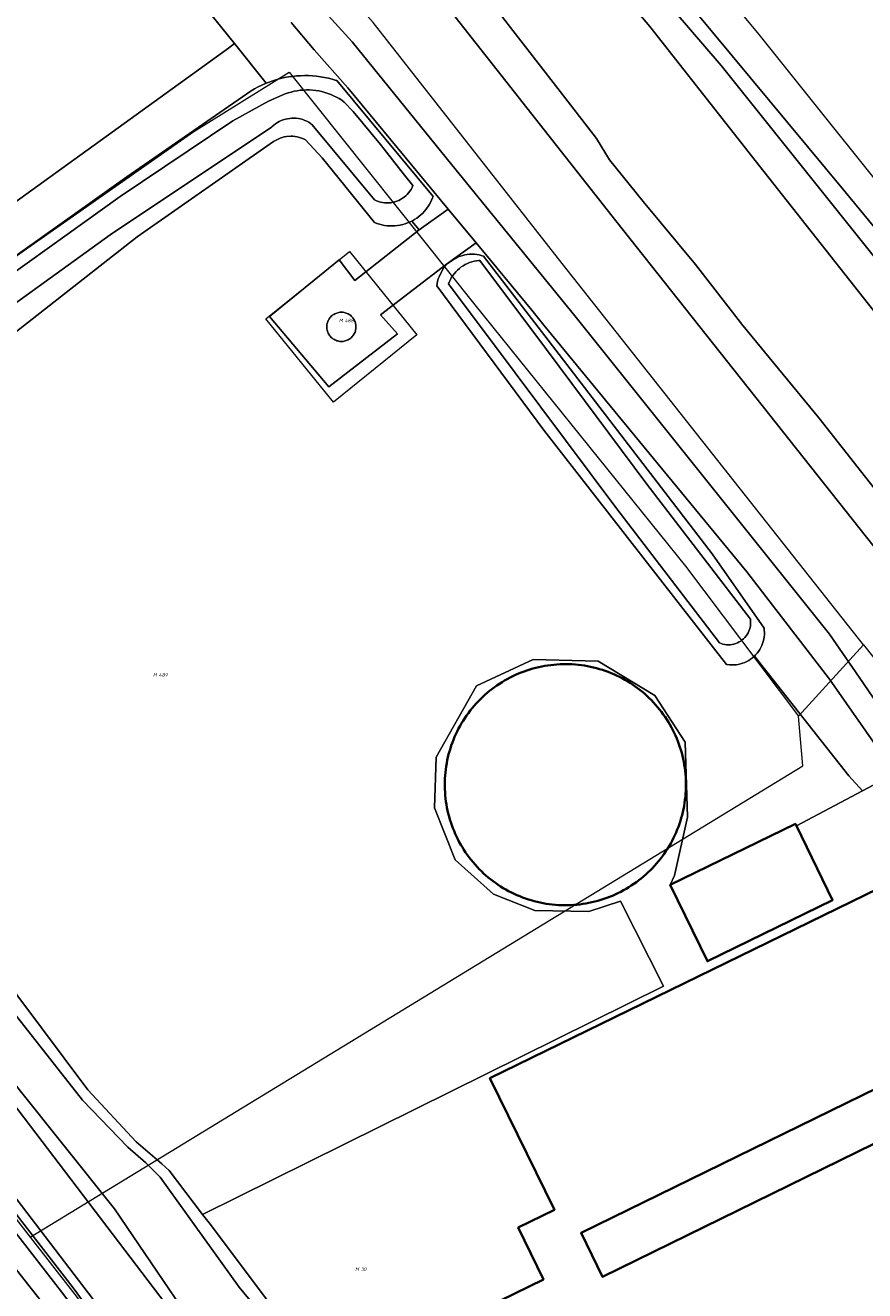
# Model space of a CAD drawing. Header units: metres. Extents: x 250001 to 257773, y 598992 to 609118.
# Tile 402 of 656: x 251885 to 251971, y 604700 to 604830. Entities that reach past the tile are written whole.
import ezdxf
from ezdxf.enums import TextEntityAlignment as Align
from ezdxf.lldxf.tags import DXFTag

# ---------------------------------------------------------------- set-up
doc = ezdxf.new("R2010")
doc.units = ezdxf.units.M
for name, color, linetype, lineweight in [('B-WE-GR-BOS_LOOF-GV', 252, 'Continuous', 13), ('B-WE-GR-BOUWLAND-GV', 252, 'Continuous', 13), ('B-WE-GR-GRAS-GV', 252, 'Continuous', 13), ('B-WE-GR-GROENVOORZIENING-GV', 252, 'Continuous', 18), ('B-WE-KG-GRENS_PERCEEL-G', 150, 'KG-PERCEEL', 18), ('B-WE-KG-GRENS_PERCEEL-S', 150, 'Continuous', 25), ('B-WE-OG-BEBOUWING-GV', 1, 'Continuous', 35), ('B-WE-OG-BEBOUWING_OPSLAGTANK-GV', 1, 'Continuous', 35), ('B-WE-OG-BEBOUWING_WINDTURBINE-GV', 1, 'Continuous', 18), ('B-WE-OG-TERREIN_ERF-GV', 7, 'Continuous', 18), ('B-WE-OG-WATER-GV', 252, 'Continuous', 18), ('B-WE-OG-WATER_SLOOT-GV', 252, 'Continuous', 18), ('B-WE-VH-VERHARDING_OPEN-GV', 252, 'Continuous', 18), ('X-XX-AL-REFERENTIE-G', 7, 'Continuous', 18)]:
    doc.layers.add(name, color=color, linetype=linetype, lineweight=lineweight)
doc.styles.add('NLCS-ISO', font='NLCS-ISO.ttf')
doc.styles.get("Standard").update_dxf_attribs({"font": 'NLCS-ISO.ttf'})
tags = doc.linetypes.add('KG-PERCEEL', pattern='A,5.5,-2,["P",Standard,S=1.8,R=0,X=-0.5,Y=-0.9],-2,5.5,-2,[5,NLCS.SHX,S=0.75,R=0,X=0,Y=0],-2', length=19).pattern_tags.tags
tags[6] = DXFTag(74, 10)

# ---------------------------------------------------------------- blocks, each defined once
blk = doc.blocks.new('SKG-PERCEELNUMMER-SO')
at = {"style": 'NLCS-ISO', "oblique": 10, "flags": 1}
blk.add_attdef('GEMEENTECODE', text='', height=1.8, dxfattribs=at).set_placement((0, 2.55), align=Align.MIDDLE_CENTER)
at = {"style": 'NLCS-ISO', "oblique": 10}
blk.add_attdef('SECTIE', text='', height=1.8, dxfattribs=at).set_placement((-0.5, 0), align=Align.MIDDLE_RIGHT)
blk.add_attdef('PERCEELNUMMER', text='', height=1.8, dxfattribs=at).set_placement((0.5, 0), align=Align.MIDDLE_LEFT)
blk = doc.blocks.new('BS2021-132-Xref-KAD-20210617')
at = {"layer": 'B-WE-KG-GRENS_PERCEEL-G', "flags": 128}
for points in [[(251833.699, 604990.721), (251863.682, 604945.899), (251884.735, 604915.297), (251894.241, 604903.218), (251904.779, 604892.213), (251921.493, 604873.479), (251935.184, 604858.592), (251960.002, 604828.648), (251995.611, 604784.138), (252004.574, 604772.476), (252017.595, 604757.35), (252025.357, 604751.556)], [(251970.729, 604766.077), (251939.871, 604805.182), (251920.476, 604829.872), (251871.32, 604885.121)], [(251835.539, 604770.417), (251843.462, 604776.969), (251884.752, 604806.527), (251902.122, 604818.716), (251911.872, 604824.776), (251930.911, 604800.951), (251952.496, 604774.123), (251964.081, 604758.757)], [(251835.539, 604770.417), (251837.063, 604767.37), (251860.527, 604737.202), (251885.343, 604705.334)], [(251970.729, 604766.077), (251964.081, 604758.757)], [(251970.729, 604766.077), (251980.139, 604754.242), (251989.842, 604741.918), (251997.94, 604733.637), (252032.286, 604714.673)], [(251885.343, 604705.334), (251964.528, 604753.652), (251964.081, 604758.757)], [(251885.343, 604705.334), (251930.765, 604647.004), (251938.536, 604652.185), (251949.049, 604656.908), (251977.998, 604673.668), (252013.65, 604691.037), (252023.401, 604695.912), (252027.21, 604700.788), (252032.286, 604714.673)]]:
    blk.add_lwpolyline(points, dxfattribs=at)
blk.add_lwpolyline([(251916.414, 604790.944), (251909.502, 604799.498), (251918.053, 604806.409), (251924.952, 604797.866)], close=True, dxfattribs=at)
at = {"layer": 'B-WE-KG-GRENS_PERCEEL-S', "xscale": 0.2, "yscale": 0.2, "zscale": 0.2}
for p, values in [((251917.482, 604799.326), {'PERCEELNUMMER': '488', 'SECTIE': 'M'}), ((251898.428, 604762.991), {'PERCEELNUMMER': '489', 'SECTIE': 'M'}), ((251919.142, 604702.06), {'PERCEELNUMMER': '30', 'SECTIE': 'M'})]:
    blk.add_blockref('SKG-PERCEELNUMMER-SO', p, dxfattribs=at).add_auto_attribs(values)
blk = doc.blocks.new('BS2021-132-Xref-BGT-GRIJS-20210617-aangepast')
at = {"layer": 'B-WE-GR-BOS_LOOF-GV', "flags": 128}
blk.add_lwpolyline([(251926.223, 604863.885), (251968.849, 604812.529), (251983.353, 604794.936), (251996.6, 604777.866), (252014.661, 604755.773), (252018.096, 604752.624), (252019.986, 604751.937), (252020.948, 604752.516), (252024.354, 604754.927), (252028.978, 604759.992), (252030.48, 604761.88), (252030.552, 604763.032), (252030.024, 604766.119), (252028.205, 604770.873), (252022.984, 604781.731), (252000, 604810.321), (251984.403, 604828.435), (251979.412, 604830.32)], dxfattribs=at)
at = {"layer": 'B-WE-GR-BOUWLAND-GV', "flags": 128}
blk.add_lwpolyline([(252121.327, 604649.286), (252042.092, 604709.255), (252032.337, 604704.302), (251934.632, 604650.586), (251930.189, 604648.157), (251928.955, 604647.482), (251927.06, 604646.445), (251923.335, 604651.291), (251900.19, 604681.326), (251867.256, 604723.153), (251839.231, 604759.425), (251838.147, 604760.987), (251838.145, 604760.99), (251838.009, 604761.139), (251837.886, 604761.298), (251837.805, 604761.421), (251837.273, 604760.968), (251828.702, 604771.67), (251905.667, 604827.258), (251906.259, 604827.734), (251902.377, 604832.58)], dxfattribs=at)
at = {"layer": 'B-WE-GR-GRAS-GV', "flags": 128}
blk.add_lwpolyline([(251876.856, 604739.663), (251891.235, 604720.447), (251896.183, 604715.12), (251898.828, 604712.87), (251899.573, 604712.162), (251903.008, 604707.669), (251950.236, 604731.092), (251945.842, 604739.793), (251942.59, 604738.738), (251937.053, 604738.826), (251932.834, 604740.496), (251928.879, 604744.012), (251926.769, 604749.373), (251926.945, 604754.559), (251931.076, 604761.854), (251936.877, 604764.578), (251943.557, 604764.402), (251949.357, 604760.887), (251952.467, 604756.078), (251952.697, 604748.406), (251951.379, 604742.43), (251950.934, 604741.449), (251963.76, 604747.707), (251963.859, 604747.503), (251970.622, 604751.099), (251969.221, 604752.625), (251959.562, 604764.92), (251959.525, 604764.884), (251959.352, 604764.734), (251959.168, 604764.597), (251958.975, 604764.473), (251958.774, 604764.363), (251958.566, 604764.267), (251958.351, 604764.186), (251958.132, 604764.12), (251957.908, 604764.07), (251957.681, 604764.035), (251957.453, 604764.016), (251957.223, 604764.013), (251956.994, 604764.026), (251956.766, 604764.055), (251956.69, 604764.068), (251937.966, 604788.082), (251927.012, 604802.888), (251927.046, 604803.126), (251927.096, 604803.363), (251927.162, 604803.595), (251927.242, 604803.822), (251927.338, 604804.044), (251927.736, 604804.773), (251928, 604805.096), (251921.232, 604799.91), (251922.99, 604797.977), (251915.959, 604792.527), (251909.869, 604799.734), (251917.014, 604805.535), (251918.596, 604803.426), (251925.188, 604808.611), (251924.448, 604809.521), (251924.267, 604809.431), (251924.02, 604809.327), (251923.768, 604809.237), (251923.511, 604809.163), (251923.25, 604809.104), (251922.986, 604809.061), (251922.72, 604809.034), (251922.453, 604809.022), (251922.185, 604809.027), (251921.919, 604809.047), (251921.654, 604809.084), (251921.391, 604809.136), (251921.132, 604809.204), (251920.878, 604809.287), (251920.629, 604809.386), (251920.621, 604809.389), (251915.277, 604816.023), (251913.551, 604817.842), (251913.35, 604817.941), (251913.143, 604818.026), (251912.93, 604818.096), (251912.712, 604818.15), (251912.492, 604818.189), (251912.269, 604818.212), (251912.045, 604818.219), (251911.598, 604818.185), (251911.378, 604818.144), (251911.161, 604818.087), (251910.948, 604818.015), (251910.742, 604817.929), (251910.542, 604817.828), (251910.349, 604817.712), (251910.285, 604817.669), (251896.313, 604807.917), (251876.489, 604792.387)], dxfattribs=at)
at = {"layer": 'B-WE-GR-GROENVOORZIENING-GV', "flags": 128}
for points in [[(251909.31, 604837.84), (251918.35, 604827.91), (251928.55, 604815.28), (251941.15, 604799.82), (251967.257, 604767.163), (251970.295, 604762.762), (251976.47, 604753.702)], [(251980.308, 604765.413), (251945.35, 604809.539), (251925.848, 604834.366)], [(251917.808, 604870.099), (251956.141, 604825.472), (251991.686, 604781.04)], [(251983.353, 604794.936), (251968.849, 604812.529), (251926.223, 604863.885)], [(251902.377, 604832.58), (251906.259, 604827.734), (251909.522, 604823.66), (251909.823, 604823.778), (251910.212, 604823.914), (251910.606, 604824.034), (251911.004, 604824.139), (251911.406, 604824.229), (251911.811, 604824.302), (251912.218, 604824.361), (251912.628, 604824.403), (251913.039, 604824.429), (251913.451, 604824.439), (251913.862, 604824.433), (251914.273, 604824.411), (251914.683, 604824.374), (251915.092, 604824.32), (251915.497, 604824.25), (251915.9, 604824.165), (251916.299, 604824.064), (251916.694, 604823.948), (251916.761, 604823.924), (251926.626, 604812.03), (251926.585, 604811.913), (251926.482, 604811.665), (251926.365, 604811.424), (251926.233, 604811.191), (251925.93, 604810.749), (251925.759, 604810.543), (251925.576, 604810.347), (251925.382, 604810.163), (251925.177, 604809.99), (251924.962, 604809.83), (251924.738, 604809.683), (251924.506, 604809.55), (251924.448, 604809.521), (251925.188, 604808.611), (251928.179, 604810.739), (251917.88, 604823.2), (251914.429, 604827.092), (251912.094, 604829.871)], [(251864.994, 604792.553), (251895.25, 604814.068), (251907.974, 604822.88), (251908.33, 604823.088), (251908.693, 604823.282), (251909.063, 604823.462), (251909.44, 604823.628), (251909.522, 604823.66), (251906.259, 604827.734), (251905.667, 604827.258), (251828.702, 604771.67)], [(251877.571, 604717.551), (251896.684, 604692.548)], [(251904.071, 604692.153), (251880.449, 604723.129)], [(251972.724, 604754.734), (251967.249, 604762.546), (251958.785, 604773.561), (251947.3, 604787.516), (251937.965, 604798.851), (251936.74, 604800.38), (251931.037, 604807.281), (251928, 604805.096), (251928.381, 604805.353), (251928.576, 604805.495), (251928.779, 604805.625), (251929.209, 604805.841), (251929.435, 604805.928), (251929.665, 604806), (251929.899, 604806.056), (251930.137, 604806.096), (251930.377, 604806.121), (251930.618, 604806.129), (251930.859, 604806.122), (251931.099, 604806.098), (251931.337, 604806.059), (251931.572, 604806.004), (251931.803, 604805.934), (251938.087, 604797.76), (251955.226, 604775.387), (251960.549, 604767.799), (251960.575, 604767.57), (251960.585, 604767.341), (251960.579, 604767.111), (251960.558, 604766.882), (251960.52, 604766.655), (251960.467, 604766.432), (251960.315, 604765.999), (251960.217, 604765.792), (251960.105, 604765.591), (251959.979, 604765.4), (251959.84, 604765.217), (251959.688, 604765.045), (251959.562, 604764.92), (251969.221, 604752.625), (251970.622, 604751.099), (251973.835, 604752.808)]]:
    blk.add_lwpolyline(points, dxfattribs=at)
at = {"layer": 'B-WE-OG-BEBOUWING-GV', "flags": 128}
for points in [[(251963.859, 604747.503), (251963.76, 604747.707), (251950.934, 604741.449), (251954.745, 604733.637), (251967.571, 604739.895)], [(251981.73, 604725.34), (251973.76, 604741.8), (251932.461, 604721.633), (251939.06, 604708.126), (251935.352, 604706.316), (251937.943, 604701.009), (251928.982, 604696.634), (251935.44, 604683.408), (251940.172, 604685.718), (251941.496, 604683.007), (251945.806, 604685.111), (251940.567, 604695.84), (251944.112, 604697.571), (251950.723, 604684.033), (251991.94, 604704.39), (251983.93, 604720.85), (251943.988, 604701.279), (251941.788, 604705.769)]]:
    blk.add_lwpolyline(points, close=True, dxfattribs=at)
at = {"layer": 'B-WE-OG-BEBOUWING_OPSLAGTANK-GV', "flags": 128}
blk.add_lwpolyline([(251952.465, 604753.142), (251952.425, 604753.454), (251952.377, 604753.765), (251952.322, 604754.074), (251952.258, 604754.382), (251952.187, 604754.688), (251952.108, 604754.993), (251952.021, 604755.295), (251951.927, 604755.595), (251951.825, 604755.892), (251951.715, 604756.187), (251951.598, 604756.479), (251951.474, 604756.768), (251951.342, 604757.053), (251951.203, 604757.335), (251951.057, 604757.614), (251950.904, 604757.889), (251950.744, 604758.159), (251950.577, 604758.426), (251950.404, 604758.688), (251950.224, 604758.946), (251950.037, 604759.199), (251949.844, 604759.447), (251949.645, 604759.69), (251949.439, 604759.928), (251949.228, 604760.161), (251949.01, 604760.388), (251948.788, 604760.61), (251948.559, 604760.826), (251948.325, 604761.036), (251948.086, 604761.24), (251947.841, 604761.438), (251947.592, 604761.63), (251947.338, 604761.815), (251947.079, 604761.994), (251946.816, 604762.166), (251946.549, 604762.331), (251946.277, 604762.49), (251946.001, 604762.641), (251945.722, 604762.785), (251945.439, 604762.923), (251945.153, 604763.053), (251944.863, 604763.175), (251944.571, 604763.291), (251944.275, 604763.398), (251943.977, 604763.499), (251943.677, 604763.591), (251943.374, 604763.677), (251943.069, 604763.754), (251942.763, 604763.823), (251942.454, 604763.885), (251942.144, 604763.939), (251941.834, 604763.985), (251941.521, 604764.023), (251941.208, 604764.053), (251940.895, 604764.075), (251940.58, 604764.089), (251940.266, 604764.095), (251939.952, 604764.093), (251939.637, 604764.083), (251939.323, 604764.065), (251939.01, 604764.039), (251938.698, 604764.005), (251938.386, 604763.963), (251938.075, 604763.914), (251937.766, 604763.856), (251937.459, 604763.791), (251937.153, 604763.717), (251936.849, 604763.636), (251936.547, 604763.548), (251936.248, 604763.451), (251935.951, 604763.347), (251935.657, 604763.236), (251935.366, 604763.117), (251935.078, 604762.991), (251934.793, 604762.857), (251934.512, 604762.716), (251934.235, 604762.569), (251933.961, 604762.414), (251933.692, 604762.252), (251933.426, 604762.083), (251933.165, 604761.908), (251932.909, 604761.726), (251932.657, 604761.538), (251932.41, 604761.343), (251932.168, 604761.142), (251931.931, 604760.935), (251931.7, 604760.722), (251931.474, 604760.503), (251931.254, 604760.279), (251931.039, 604760.049), (251930.831, 604759.814), (251930.628, 604759.573), (251930.432, 604759.328), (251930.242, 604759.077), (251930.058, 604758.822), (251929.881, 604758.562), (251929.711, 604758.297), (251929.547, 604758.029), (251929.391, 604757.756), (251929.241, 604757.48), (251929.098, 604757.199), (251928.963, 604756.916), (251928.835, 604756.628), (251928.714, 604756.338), (251928.601, 604756.045), (251928.495, 604755.749), (251928.396, 604755.45), (251928.306, 604755.149), (251928.223, 604754.846), (251928.148, 604754.54), (251928.08, 604754.233), (251928.021, 604753.925), (251927.969, 604753.614), (251927.925, 604753.303), (251927.889, 604752.991), (251927.861, 604752.677), (251927.841, 604752.364), (251927.829, 604752.049), (251927.825, 604751.735), (251927.826, 604751.583), (251927.834, 604751.268), (251927.85, 604750.954), (251927.874, 604750.641), (251927.905, 604750.328), (251927.945, 604750.016), (251927.993, 604749.705), (251928.048, 604749.396), (251928.112, 604749.088), (251928.183, 604748.782), (251928.262, 604748.477), (251928.349, 604748.175), (251928.443, 604747.875), (251928.545, 604747.578), (251928.655, 604747.283), (251928.772, 604746.991), (251928.896, 604746.702), (251929.028, 604746.417), (251929.167, 604746.135), (251929.313, 604745.856), (251929.466, 604745.581), (251929.626, 604745.311), (251929.793, 604745.044), (251929.966, 604744.782), (251930.146, 604744.524), (251930.333, 604744.271), (251930.526, 604744.023), (251930.725, 604743.78), (251930.931, 604743.542), (251931.142, 604743.309), (251931.36, 604743.082), (251931.582, 604742.86), (251931.811, 604742.644), (251932.045, 604742.434), (251932.284, 604742.23), (251932.529, 604742.032), (251932.778, 604741.84), (251933.032, 604741.655), (251933.291, 604741.476), (251933.554, 604741.304), (251933.821, 604741.139), (251934.093, 604740.981), (251934.369, 604740.829), (251934.648, 604740.685), (251934.931, 604740.547), (251935.217, 604740.417), (251935.507, 604740.295), (251935.799, 604740.179), (251936.095, 604740.071), (251936.393, 604739.971), (251936.693, 604739.878), (251936.996, 604739.793), (251937.301, 604739.716), (251937.607, 604739.647), (251937.916, 604739.585), (251938.225, 604739.531), (251938.536, 604739.485), (251938.849, 604739.447), (251939.162, 604739.417), (251939.475, 604739.395), (251939.79, 604739.381), (251940.104, 604739.375), (251940.418, 604739.377), (251940.733, 604739.387), (251941.047, 604739.405), (251941.36, 604739.431), (251941.672, 604739.465), (251941.984, 604739.507), (251942.295, 604739.556), (251942.604, 604739.614), (251942.911, 604739.679), (251943.217, 604739.753), (251943.521, 604739.834), (251943.823, 604739.922), (251944.122, 604740.019), (251944.419, 604740.123), (251944.713, 604740.234), (251945.004, 604740.353), (251945.292, 604740.479), (251945.576, 604740.613), (251945.858, 604740.754), (251946.135, 604740.902), (251946.409, 604741.056), (251946.679, 604741.218), (251946.944, 604741.387), (251947.205, 604741.562), (251947.462, 604741.744), (251947.713, 604741.932), (251947.96, 604742.127), (251948.202, 604742.328), (251948.439, 604742.535), (251948.67, 604742.748), (251948.896, 604742.966), (251949.116, 604743.191), (251949.331, 604743.421), (251949.539, 604743.656), (251949.742, 604743.897), (251949.938, 604744.142), (251950.128, 604744.393), (251950.312, 604744.648), (251950.489, 604744.908), (251950.659, 604745.173), (251950.823, 604745.441), (251950.979, 604745.714), (251951.129, 604745.99), (251951.271, 604746.271), (251951.407, 604746.554), (251951.535, 604746.841), (251951.656, 604747.132), (251951.769, 604747.425), (251951.875, 604747.721), (251951.973, 604748.02), (251952.064, 604748.321), (251952.147, 604748.624), (251952.222, 604748.93), (251952.29, 604749.237), (251952.35, 604749.545), (251952.401, 604749.856), (251952.445, 604750.167), (251952.481, 604750.479), (251952.509, 604750.793), (251952.529, 604751.106), (251952.541, 604751.421), (251952.545, 604751.735), (251952.544, 604751.887), (251952.536, 604752.202), (251952.52, 604752.516), (251952.497, 604752.829)], close=True, dxfattribs=at)
at = {"layer": 'B-WE-OG-BEBOUWING_WINDTURBINE-GV', "flags": 128}
blk.add_lwpolyline([(251917.4, 604800.166), (251917.291, 604800.174), (251917.182, 604800.174), (251917.073, 604800.166), (251916.964, 604800.151), (251916.858, 604800.127), (251916.753, 604800.096), (251916.651, 604800.057), (251916.552, 604800.011), (251916.456, 604799.958), (251916.365, 604799.898), (251916.278, 604799.831), (251916.197, 604799.758), (251916.121, 604799.679), (251916.051, 604799.595), (251915.987, 604799.507), (251915.93, 604799.413), (251915.88, 604799.316), (251915.837, 604799.216), (251915.802, 604799.112), (251915.774, 604799.006), (251915.754, 604798.899), (251915.742, 604798.79), (251915.738, 604798.681), (251915.738, 604798.675), (251915.742, 604798.566), (251915.754, 604798.457), (251915.774, 604798.35), (251915.801, 604798.244), (251915.837, 604798.14), (251915.88, 604798.04), (251915.93, 604797.942), (251915.987, 604797.849), (251916.05, 604797.76), (251916.12, 604797.676), (251916.196, 604797.598), (251916.278, 604797.525), (251916.364, 604797.458), (251916.455, 604797.398), (251916.551, 604797.345), (251916.65, 604797.298), (251916.752, 604797.259), (251916.857, 604797.228), (251916.964, 604797.204), (251917.072, 604797.189), (251917.181, 604797.181), (251917.29, 604797.181), (251917.399, 604797.189), (251917.507, 604797.205), (251917.614, 604797.229), (251917.719, 604797.261), (251917.821, 604797.301), (251917.92, 604797.347), (251918.015, 604797.401), (251918.106, 604797.462), (251918.192, 604797.529), (251918.273, 604797.602), (251918.349, 604797.681), (251918.418, 604797.765), (251918.482, 604797.854), (251918.538, 604797.948), (251918.588, 604798.045), (251918.63, 604798.146), (251918.665, 604798.249), (251918.693, 604798.355), (251918.712, 604798.463), (251918.723, 604798.572), (251918.727, 604798.681), (251918.723, 604798.782), (251918.712, 604798.891), (251918.693, 604798.999), (251918.666, 604799.105), (251918.631, 604799.208), (251918.588, 604799.309), (251918.539, 604799.406), (251918.482, 604799.5), (251918.419, 604799.589), (251918.349, 604799.674), (251918.274, 604799.753), (251918.193, 604799.826), (251918.106, 604799.893), (251918.016, 604799.953), (251917.92, 604800.007), (251917.821, 604800.054), (251917.72, 604800.093), (251917.615, 604800.125), (251917.508, 604800.149)], close=True, dxfattribs=at)
at = {"layer": 'B-WE-OG-TERREIN_ERF-GV', "flags": 128}
blk.add_lwpolyline([(251973.835, 604752.808), (251970.622, 604751.099), (251963.859, 604747.503), (251967.571, 604739.895), (251954.745, 604733.637), (251950.934, 604741.449), (251951.379, 604742.43), (251952.697, 604748.406), (251952.467, 604756.078), (251949.357, 604760.887), (251943.557, 604764.402), (251936.877, 604764.578), (251931.076, 604761.854), (251926.945, 604754.559), (251926.769, 604749.373), (251928.879, 604744.012), (251932.834, 604740.496), (251937.053, 604738.826), (251942.59, 604738.738), (251945.842, 604739.793), (251950.236, 604731.092), (251903.008, 604707.669), (251903.799, 604706.635), (251910.942, 604697.094)], dxfattribs=at)
for points in [[(251939.952, 604764.093), (251940.266, 604764.095), (251940.58, 604764.089), (251940.895, 604764.075), (251941.208, 604764.053), (251941.521, 604764.023), (251941.834, 604763.985), (251942.144, 604763.939), (251942.454, 604763.885), (251942.763, 604763.823), (251943.069, 604763.754), (251943.374, 604763.677), (251943.677, 604763.591), (251943.977, 604763.499), (251944.275, 604763.398), (251944.571, 604763.291), (251944.863, 604763.175), (251945.153, 604763.053), (251945.439, 604762.923), (251945.722, 604762.785), (251946.001, 604762.641), (251946.277, 604762.49), (251946.549, 604762.331), (251946.816, 604762.166), (251947.079, 604761.994), (251947.338, 604761.815), (251947.592, 604761.63), (251947.841, 604761.438), (251948.086, 604761.24), (251948.325, 604761.036), (251948.559, 604760.826), (251948.788, 604760.61), (251949.01, 604760.388), (251949.228, 604760.161), (251949.439, 604759.928), (251949.645, 604759.69), (251949.844, 604759.447), (251950.037, 604759.199), (251950.224, 604758.946), (251950.404, 604758.688), (251950.577, 604758.426), (251950.744, 604758.159), (251950.904, 604757.889), (251951.057, 604757.614), (251951.203, 604757.335), (251951.342, 604757.053), (251951.474, 604756.768), (251951.598, 604756.479), (251951.715, 604756.187), (251951.825, 604755.892), (251951.927, 604755.595), (251952.021, 604755.295), (251952.108, 604754.993), (251952.187, 604754.688), (251952.258, 604754.382), (251952.322, 604754.074), (251952.377, 604753.765), (251952.425, 604753.454), (251952.465, 604753.142), (251952.497, 604752.829), (251952.52, 604752.516), (251952.536, 604752.202), (251952.544, 604751.887), (251952.545, 604751.735), (251952.541, 604751.421), (251952.529, 604751.106), (251952.509, 604750.793), (251952.481, 604750.479), (251952.445, 604750.167), (251952.401, 604749.856), (251952.35, 604749.545), (251952.29, 604749.237), (251952.222, 604748.93), (251952.147, 604748.624), (251952.064, 604748.321), (251951.973, 604748.02), (251951.875, 604747.721), (251951.769, 604747.425), (251951.656, 604747.132), (251951.535, 604746.841), (251951.407, 604746.554), (251951.271, 604746.271), (251951.129, 604745.99), (251950.979, 604745.714), (251950.823, 604745.441), (251950.659, 604745.173), (251950.489, 604744.908), (251950.312, 604744.648), (251950.128, 604744.393), (251949.938, 604744.142), (251949.742, 604743.897), (251949.539, 604743.656), (251949.331, 604743.421), (251949.116, 604743.191), (251948.896, 604742.966), (251948.67, 604742.748), (251948.439, 604742.535), (251948.202, 604742.328), (251947.96, 604742.127), (251947.713, 604741.932), (251947.462, 604741.744), (251947.205, 604741.562), (251946.944, 604741.387), (251946.679, 604741.218), (251946.409, 604741.056), (251946.135, 604740.902), (251945.858, 604740.754), (251945.576, 604740.613), (251945.292, 604740.479), (251945.004, 604740.353), (251944.713, 604740.234), (251944.419, 604740.123), (251944.122, 604740.019), (251943.823, 604739.922), (251943.521, 604739.834), (251943.217, 604739.753), (251942.911, 604739.679), (251942.604, 604739.614), (251942.295, 604739.556), (251941.984, 604739.507), (251941.672, 604739.465), (251941.36, 604739.431), (251941.047, 604739.405), (251940.733, 604739.387), (251940.418, 604739.377), (251940.104, 604739.375), (251939.79, 604739.381), (251939.475, 604739.395), (251939.162, 604739.417), (251938.849, 604739.447), (251938.536, 604739.485), (251938.225, 604739.531), (251937.916, 604739.585), (251937.607, 604739.647), (251937.301, 604739.716), (251936.996, 604739.793), (251936.693, 604739.878), (251936.393, 604739.971), (251936.095, 604740.071), (251935.799, 604740.179), (251935.507, 604740.295), (251935.217, 604740.417), (251934.931, 604740.547), (251934.648, 604740.685), (251934.369, 604740.829), (251934.093, 604740.981), (251933.821, 604741.139), (251933.554, 604741.304), (251933.291, 604741.476), (251933.032, 604741.655), (251932.778, 604741.84), (251932.529, 604742.032), (251932.284, 604742.23), (251932.045, 604742.434), (251931.811, 604742.644), (251931.582, 604742.86), (251931.36, 604743.082), (251931.142, 604743.309), (251930.931, 604743.542), (251930.725, 604743.78), (251930.526, 604744.023), (251930.333, 604744.271), (251930.146, 604744.524), (251929.966, 604744.782), (251929.793, 604745.044), (251929.626, 604745.311), (251929.466, 604745.581), (251929.313, 604745.856), (251929.167, 604746.135), (251929.028, 604746.417), (251928.896, 604746.702), (251928.772, 604746.991), (251928.655, 604747.283), (251928.545, 604747.578), (251928.443, 604747.875), (251928.349, 604748.175), (251928.262, 604748.477), (251928.183, 604748.782), (251928.112, 604749.088), (251928.048, 604749.396), (251927.993, 604749.705), (251927.945, 604750.016), (251927.905, 604750.328), (251927.874, 604750.641), (251927.85, 604750.954), (251927.834, 604751.268), (251927.826, 604751.583), (251927.825, 604751.735), (251927.829, 604752.049), (251927.841, 604752.364), (251927.861, 604752.677), (251927.889, 604752.991), (251927.925, 604753.303), (251927.969, 604753.614), (251928.021, 604753.925), (251928.08, 604754.233), (251928.148, 604754.54), (251928.223, 604754.846), (251928.306, 604755.149), (251928.396, 604755.45), (251928.495, 604755.749), (251928.601, 604756.045), (251928.714, 604756.338), (251928.835, 604756.628), (251928.963, 604756.916), (251929.098, 604757.199), (251929.241, 604757.48), (251929.391, 604757.756), (251929.547, 604758.029), (251929.711, 604758.297), (251929.881, 604758.562), (251930.058, 604758.822), (251930.242, 604759.077), (251930.432, 604759.328), (251930.628, 604759.573), (251930.831, 604759.814), (251931.039, 604760.049), (251931.254, 604760.279), (251931.474, 604760.503), (251931.7, 604760.722), (251931.931, 604760.935), (251932.168, 604761.142), (251932.41, 604761.343), (251932.657, 604761.538), (251932.909, 604761.726), (251933.165, 604761.908), (251933.426, 604762.083), (251933.692, 604762.252), (251933.961, 604762.414), (251934.235, 604762.569), (251934.512, 604762.716), (251934.793, 604762.857), (251935.078, 604762.991), (251935.366, 604763.117), (251935.657, 604763.236), (251935.951, 604763.347), (251936.248, 604763.451), (251936.547, 604763.548), (251936.849, 604763.636), (251937.153, 604763.717), (251937.459, 604763.791), (251937.766, 604763.856), (251938.075, 604763.914), (251938.386, 604763.963), (251938.698, 604764.005), (251939.01, 604764.039), (251939.323, 604764.065), (251939.637, 604764.083)], [(251932.461, 604721.633), (251973.76, 604741.8), (251981.73, 604725.34), (251941.788, 604705.769), (251943.988, 604701.279), (251983.93, 604720.85), (251991.94, 604704.39), (251950.723, 604684.033), (251944.112, 604697.571), (251940.567, 604695.84), (251945.806, 604685.111), (251941.496, 604683.007), (251940.172, 604685.718), (251935.44, 604683.408), (251928.982, 604696.634), (251937.943, 604701.009), (251935.352, 604706.316), (251939.06, 604708.126)]]:
    blk.add_lwpolyline(points, close=True, dxfattribs=at)
at = {"layer": 'B-WE-OG-WATER-GV', "flags": 128}
for points in [[(251931.076, 604833.931), (251934.551, 604829.385), (251940.699, 604821.455), (251943.375, 604817.98), (251944.701, 604815.788), (251948.169, 604811.514), (251953.508, 604805.063), (251958.387, 604798.826), (251966.164, 604789.347), (251973.341, 604780.216)], [(251976.625, 604794.196), (251960.536, 604814.594), (251948.855, 604829.471), (251925.735, 604856.778)], [(251883.926, 604720.808), (251893.961, 604708.251), (251902.072, 604696.326)], [(251911.85, 604694.027), (251906.744, 604700.213), (251898.649, 604711.502), (251897.204, 604712.965), (251895.347, 604714.553), (251890.684, 604719.388), (251880.645, 604732.127)], [(251864.238, 604786.948), (251893.55, 604808.121), (251910.079, 604819.164), (251910.131, 604819.214), (251910.299, 604819.362), (251910.478, 604819.499), (251910.666, 604819.622), (251910.862, 604819.731), (251911.066, 604819.827), (251911.276, 604819.907), (251911.491, 604819.973), (251911.71, 604820.023), (251911.932, 604820.057), (251912.156, 604820.075), (251912.381, 604820.078), (251912.605, 604820.064), (251912.828, 604820.034), (251913.048, 604819.989), (251913.264, 604819.928), (251913.476, 604819.852), (251913.681, 604819.761), (251913.88, 604819.656), (251914.07, 604819.537), (251914.252, 604819.405), (251920.628, 604811.687), (251920.823, 604811.598), (251921.024, 604811.524), (251921.23, 604811.466), (251921.439, 604811.422), (251921.651, 604811.395), (251921.865, 604811.384), (251922.079, 604811.388), (251922.292, 604811.409), (251922.503, 604811.445), (251922.711, 604811.497), (251922.914, 604811.565), (251923.112, 604811.647), (251923.302, 604811.744), (251923.486, 604811.855), (251923.66, 604811.979), (251923.825, 604812.116), (251923.979, 604812.264), (251924.121, 604812.424), (251924.251, 604812.594), (251924.369, 604812.774), (251924.472, 604812.961), (251924.561, 604813.156), (251923.682, 604814.23), (251921.249, 604817.383), (251918.443, 604820.762), (251917.523, 604821.721), (251917.262, 604821.905), (251916.993, 604822.075), (251916.715, 604822.231), (251916.43, 604822.373), (251916.138, 604822.501), (251915.84, 604822.614), (251915.537, 604822.712), (251915.229, 604822.795), (251914.918, 604822.862), (251914.603, 604822.913), (251913.968, 604822.969), (251913.65, 604822.973), (251913.332, 604822.96), (251913.014, 604822.932), (251912.699, 604822.888), (251912.386, 604822.828), (251912.076, 604822.753), (251911.771, 604822.662), (251911.471, 604822.556), (251909.769, 604821.822), (251906.112, 604819.791), (251894.541, 604812.052), (251877.765, 604800.005)], [(251871.799, 604721.313), (251888.79, 604699.436), (251905.157, 604677.044), (251919.527, 604658.236), (251926.644, 604648.832), (251927.582, 604649.582), (251920.483, 604658.962), (251906.119, 604677.763), (251889.748, 604700.159), (251872.747, 604722.049)]]:
    blk.add_lwpolyline(points, dxfattribs=at)
blk.add_lwpolyline([(251938.236, 604796.358), (251931.405, 604805.495), (251931.324, 604805.488), (251931.082, 604805.457), (251930.843, 604805.411), (251930.608, 604805.348), (251930.377, 604805.271), (251930.151, 604805.178), (251929.933, 604805.071), (251929.721, 604804.949), (251929.518, 604804.814), (251929.325, 604804.666), (251929.141, 604804.506), (251928.969, 604804.334), (251928.808, 604804.151), (251928.66, 604803.957), (251928.524, 604803.755), (251928.402, 604803.544), (251928.294, 604803.325), (251928.201, 604803.1), (251935.032, 604793.964), (251945.355, 604780.138), (251955.967, 604766.277), (251956.145, 604766.207), (251956.328, 604766.152), (251956.514, 604766.113), (251956.704, 604766.089), (251956.894, 604766.082), (251957.085, 604766.09), (251957.274, 604766.114), (251957.461, 604766.154), (251957.644, 604766.209), (251957.821, 604766.28), (251957.992, 604766.365), (251958.155, 604766.464), (251958.309, 604766.576), (251958.454, 604766.701), (251958.587, 604766.838), (251958.709, 604766.985), (251958.817, 604767.142), (251958.912, 604767.308), (251958.993, 604767.48), (251959.06, 604767.659), (251959.111, 604767.843), (251959.146, 604768.031), (251959.166, 604768.221), (251959.169, 604768.412), (251959.157, 604768.602), (251959.143, 604768.709), (251948.545, 604782.55)], close=True, dxfattribs=at)
at = {"layer": 'B-WE-OG-WATER_SLOOT-GV', "flags": 128}
for points in [[(251925.848, 604834.366), (251945.35, 604809.539), (251980.308, 604765.413)], [(251991.686, 604781.04), (251956.141, 604825.472), (251917.808, 604870.099)], [(251925.735, 604856.778), (251948.855, 604829.471), (251960.536, 604814.594), (251976.625, 604794.196)], [(251973.341, 604780.216), (251966.164, 604789.347), (251958.387, 604798.826), (251953.508, 604805.063), (251948.169, 604811.514), (251944.701, 604815.788), (251943.375, 604817.98), (251940.699, 604821.455), (251934.551, 604829.385), (251931.076, 604833.931)], [(251880.449, 604723.129), (251904.071, 604692.153)], [(251910.942, 604697.094), (251903.799, 604706.635), (251903.008, 604707.669), (251899.573, 604712.162), (251898.828, 604712.87), (251896.183, 604715.12), (251891.235, 604720.447), (251876.856, 604739.663)], [(251876.489, 604792.387), (251896.313, 604807.917), (251910.285, 604817.669), (251910.349, 604817.712), (251910.542, 604817.828), (251910.742, 604817.929), (251910.948, 604818.015), (251911.161, 604818.087), (251911.378, 604818.144), (251911.598, 604818.185), (251912.045, 604818.219), (251912.269, 604818.212), (251912.492, 604818.189), (251912.712, 604818.15), (251912.93, 604818.096), (251913.143, 604818.026), (251913.35, 604817.941), (251913.551, 604817.842), (251915.277, 604816.023), (251920.621, 604809.389), (251920.629, 604809.386), (251920.878, 604809.287), (251921.132, 604809.204), (251921.391, 604809.136), (251921.654, 604809.084), (251921.919, 604809.047), (251922.185, 604809.027), (251922.453, 604809.022), (251922.72, 604809.034), (251922.986, 604809.061), (251923.25, 604809.104), (251923.511, 604809.163), (251923.768, 604809.237), (251924.02, 604809.327), (251924.267, 604809.431), (251924.448, 604809.521), (251924.506, 604809.55), (251924.738, 604809.683), (251924.962, 604809.83), (251925.177, 604809.99), (251925.382, 604810.163), (251925.576, 604810.347), (251925.759, 604810.543), (251925.93, 604810.749), (251926.233, 604811.191), (251926.365, 604811.424), (251926.482, 604811.665), (251926.585, 604811.913), (251926.626, 604812.03), (251916.761, 604823.924), (251916.694, 604823.948), (251916.299, 604824.064), (251915.9, 604824.165), (251915.497, 604824.25), (251915.092, 604824.32), (251914.683, 604824.374), (251914.273, 604824.411), (251913.862, 604824.433), (251913.451, 604824.439), (251913.039, 604824.429), (251912.628, 604824.403), (251912.218, 604824.361), (251911.811, 604824.302), (251911.406, 604824.229), (251911.004, 604824.139), (251910.606, 604824.034), (251910.212, 604823.914), (251909.823, 604823.778), (251909.522, 604823.66), (251909.44, 604823.628), (251909.063, 604823.462), (251908.693, 604823.282), (251908.33, 604823.088), (251907.974, 604822.88), (251895.25, 604814.068), (251864.994, 604792.553)], [(251880.645, 604732.127), (251890.684, 604719.388), (251895.347, 604714.553), (251897.204, 604712.965), (251898.649, 604711.502), (251906.744, 604700.213), (251911.85, 604694.027)], [(251902.072, 604696.326), (251893.961, 604708.251), (251883.926, 604720.808)], [(251877.765, 604800.005), (251894.541, 604812.052), (251906.112, 604819.791), (251909.769, 604821.822), (251911.471, 604822.556), (251911.771, 604822.662), (251912.076, 604822.753), (251912.386, 604822.828), (251912.699, 604822.888), (251913.014, 604822.932), (251913.332, 604822.96), (251913.65, 604822.973), (251913.968, 604822.969), (251914.603, 604822.913), (251914.918, 604822.862), (251915.229, 604822.795), (251915.537, 604822.712), (251915.84, 604822.614), (251916.138, 604822.501), (251916.43, 604822.373), (251916.715, 604822.231), (251916.993, 604822.075), (251917.262, 604821.905), (251917.523, 604821.721), (251918.443, 604820.762), (251921.249, 604817.383), (251923.682, 604814.23), (251924.561, 604813.156), (251924.472, 604812.961), (251924.369, 604812.774), (251924.251, 604812.594), (251924.121, 604812.424), (251923.979, 604812.264), (251923.825, 604812.116), (251923.66, 604811.979), (251923.486, 604811.855), (251923.302, 604811.744), (251923.112, 604811.647), (251922.914, 604811.565), (251922.711, 604811.497), (251922.503, 604811.445), (251922.292, 604811.409), (251922.079, 604811.388), (251921.865, 604811.384), (251921.651, 604811.395), (251921.439, 604811.422), (251921.23, 604811.466), (251921.024, 604811.524), (251920.823, 604811.598), (251920.628, 604811.687), (251914.252, 604819.405), (251914.07, 604819.537), (251913.88, 604819.656), (251913.681, 604819.761), (251913.476, 604819.852), (251913.264, 604819.928), (251913.048, 604819.989), (251912.828, 604820.034), (251912.605, 604820.064), (251912.381, 604820.078), (251912.156, 604820.075), (251911.932, 604820.057), (251911.71, 604820.023), (251911.491, 604819.973), (251911.276, 604819.907), (251911.066, 604819.827), (251910.862, 604819.731), (251910.666, 604819.622), (251910.478, 604819.499), (251910.299, 604819.362), (251910.131, 604819.214), (251910.079, 604819.164), (251893.55, 604808.121), (251864.238, 604786.948)], [(251867.256, 604723.153), (251900.19, 604681.326), (251923.335, 604651.291), (251927.06, 604646.445), (251928.955, 604647.482), (251930.189, 604648.157), (251918.901, 604663.307), (251914.917, 604668.204), (251909.337, 604675.196), (251896.684, 604692.548), (251877.571, 604717.551)], [(251872.747, 604722.049), (251889.748, 604700.159), (251906.119, 604677.763), (251920.483, 604658.962), (251927.582, 604649.582), (251926.644, 604648.832), (251919.527, 604658.236), (251905.157, 604677.044), (251888.79, 604699.436), (251871.799, 604721.313)]]:
    blk.add_lwpolyline(points, dxfattribs=at)
for points in [[(251930.859, 604806.122), (251930.618, 604806.129), (251930.377, 604806.121), (251930.137, 604806.096), (251929.899, 604806.056), (251929.665, 604806), (251929.435, 604805.928), (251929.209, 604805.841), (251928.779, 604805.625), (251928.576, 604805.495), (251928.381, 604805.353), (251928, 604805.096), (251927.736, 604804.773), (251927.338, 604804.044), (251927.242, 604803.822), (251927.162, 604803.595), (251927.096, 604803.363), (251927.046, 604803.126), (251927.012, 604802.888), (251937.966, 604788.082), (251956.69, 604764.068), (251956.766, 604764.055), (251956.994, 604764.026), (251957.223, 604764.013), (251957.453, 604764.016), (251957.681, 604764.035), (251957.908, 604764.07), (251958.132, 604764.12), (251958.351, 604764.186), (251958.566, 604764.267), (251958.774, 604764.363), (251958.975, 604764.473), (251959.168, 604764.597), (251959.352, 604764.734), (251959.525, 604764.884), (251959.562, 604764.92), (251959.688, 604765.045), (251959.84, 604765.217), (251959.979, 604765.4), (251960.105, 604765.591), (251960.217, 604765.792), (251960.315, 604765.999), (251960.467, 604766.432), (251960.52, 604766.655), (251960.558, 604766.882), (251960.579, 604767.111), (251960.585, 604767.341), (251960.575, 604767.57), (251960.549, 604767.799), (251955.226, 604775.387), (251938.087, 604797.76), (251931.803, 604805.934), (251931.572, 604806.004), (251931.337, 604806.059), (251931.099, 604806.098)], [(251931.324, 604805.488), (251931.405, 604805.495), (251938.236, 604796.358), (251948.545, 604782.55), (251959.143, 604768.709), (251959.157, 604768.602), (251959.169, 604768.412), (251959.166, 604768.221), (251959.146, 604768.031), (251959.111, 604767.843), (251959.06, 604767.659), (251958.993, 604767.48), (251958.912, 604767.308), (251958.817, 604767.142), (251958.709, 604766.985), (251958.587, 604766.838), (251958.454, 604766.701), (251958.309, 604766.576), (251958.155, 604766.464), (251957.992, 604766.365), (251957.821, 604766.28), (251957.644, 604766.209), (251957.461, 604766.154), (251957.274, 604766.114), (251957.085, 604766.09), (251956.894, 604766.082), (251956.704, 604766.089), (251956.514, 604766.113), (251956.328, 604766.152), (251956.145, 604766.207), (251955.967, 604766.277), (251945.355, 604780.138), (251935.032, 604793.964), (251928.201, 604803.1), (251928.294, 604803.325), (251928.402, 604803.544), (251928.524, 604803.755), (251928.66, 604803.957), (251928.808, 604804.151), (251928.969, 604804.334), (251929.141, 604804.506), (251929.325, 604804.666), (251929.518, 604804.814), (251929.721, 604804.949), (251929.933, 604805.071), (251930.151, 604805.178), (251930.377, 604805.271), (251930.608, 604805.348), (251930.843, 604805.411), (251931.082, 604805.457)]]:
    blk.add_lwpolyline(points, close=True, dxfattribs=at)
at = {"layer": 'B-WE-VH-VERHARDING_OPEN-GV', "flags": 128}
for points in [[(251912.094, 604829.871), (251914.429, 604827.092), (251917.88, 604823.2), (251928.179, 604810.739), (251931.037, 604807.281), (251936.74, 604800.38), (251937.965, 604798.851), (251947.3, 604787.516), (251958.785, 604773.561), (251967.249, 604762.546), (251972.724, 604754.734)], [(251976.47, 604753.702), (251970.295, 604762.762), (251967.257, 604767.163), (251941.15, 604799.82), (251928.55, 604815.28), (251918.35, 604827.91), (251909.31, 604837.84)]]:
    blk.add_lwpolyline(points, dxfattribs=at)
for points in [[(251931.037, 604807.281), (251928.179, 604810.739), (251925.188, 604808.611), (251918.596, 604803.426), (251917.014, 604805.535), (251909.869, 604799.734), (251915.959, 604792.527), (251922.99, 604797.977), (251921.232, 604799.91), (251928, 604805.096)], [(251917.182, 604800.174), (251917.291, 604800.174), (251917.4, 604800.166), (251917.508, 604800.149), (251917.615, 604800.125), (251917.72, 604800.093), (251917.821, 604800.054), (251917.92, 604800.007), (251918.016, 604799.953), (251918.106, 604799.893), (251918.193, 604799.826), (251918.274, 604799.753), (251918.349, 604799.674), (251918.419, 604799.589), (251918.482, 604799.5), (251918.539, 604799.406), (251918.588, 604799.309), (251918.631, 604799.208), (251918.666, 604799.105), (251918.693, 604798.999), (251918.712, 604798.891), (251918.723, 604798.782), (251918.727, 604798.681), (251918.723, 604798.572), (251918.712, 604798.463), (251918.693, 604798.355), (251918.665, 604798.249), (251918.63, 604798.146), (251918.588, 604798.045), (251918.538, 604797.948), (251918.482, 604797.854), (251918.418, 604797.765), (251918.349, 604797.681), (251918.273, 604797.602), (251918.192, 604797.529), (251918.106, 604797.462), (251918.015, 604797.401), (251917.92, 604797.347), (251917.821, 604797.301), (251917.719, 604797.261), (251917.614, 604797.229), (251917.507, 604797.205), (251917.399, 604797.189), (251917.29, 604797.181), (251917.181, 604797.181), (251917.072, 604797.189), (251916.964, 604797.204), (251916.857, 604797.228), (251916.752, 604797.259), (251916.65, 604797.298), (251916.551, 604797.345), (251916.455, 604797.398), (251916.364, 604797.458), (251916.278, 604797.525), (251916.196, 604797.598), (251916.12, 604797.676), (251916.05, 604797.76), (251915.987, 604797.849), (251915.93, 604797.942), (251915.88, 604798.04), (251915.837, 604798.14), (251915.801, 604798.244), (251915.774, 604798.35), (251915.754, 604798.457), (251915.742, 604798.566), (251915.738, 604798.675), (251915.738, 604798.681), (251915.742, 604798.79), (251915.754, 604798.899), (251915.774, 604799.006), (251915.802, 604799.112), (251915.837, 604799.216), (251915.88, 604799.316), (251915.93, 604799.413), (251915.987, 604799.507), (251916.051, 604799.595), (251916.121, 604799.679), (251916.197, 604799.758), (251916.278, 604799.831), (251916.365, 604799.898), (251916.456, 604799.958), (251916.552, 604800.011), (251916.651, 604800.057), (251916.753, 604800.096), (251916.858, 604800.127), (251916.964, 604800.151), (251917.073, 604800.166)]]:
    blk.add_lwpolyline(points, close=True, dxfattribs=at)

msp = doc.modelspace()

# ---------------------------------------------------------------- block references
at = {"layer": 'X-XX-AL-REFERENTIE-G'}
for name in ['BS2021-132-Xref-BGT-GRIJS-20210617-aangepast', 'BS2021-132-Xref-KAD-20210617']:
    msp.add_blockref(name, (0, 0), dxfattribs=at)

doc.saveas('drawing.dxf')
